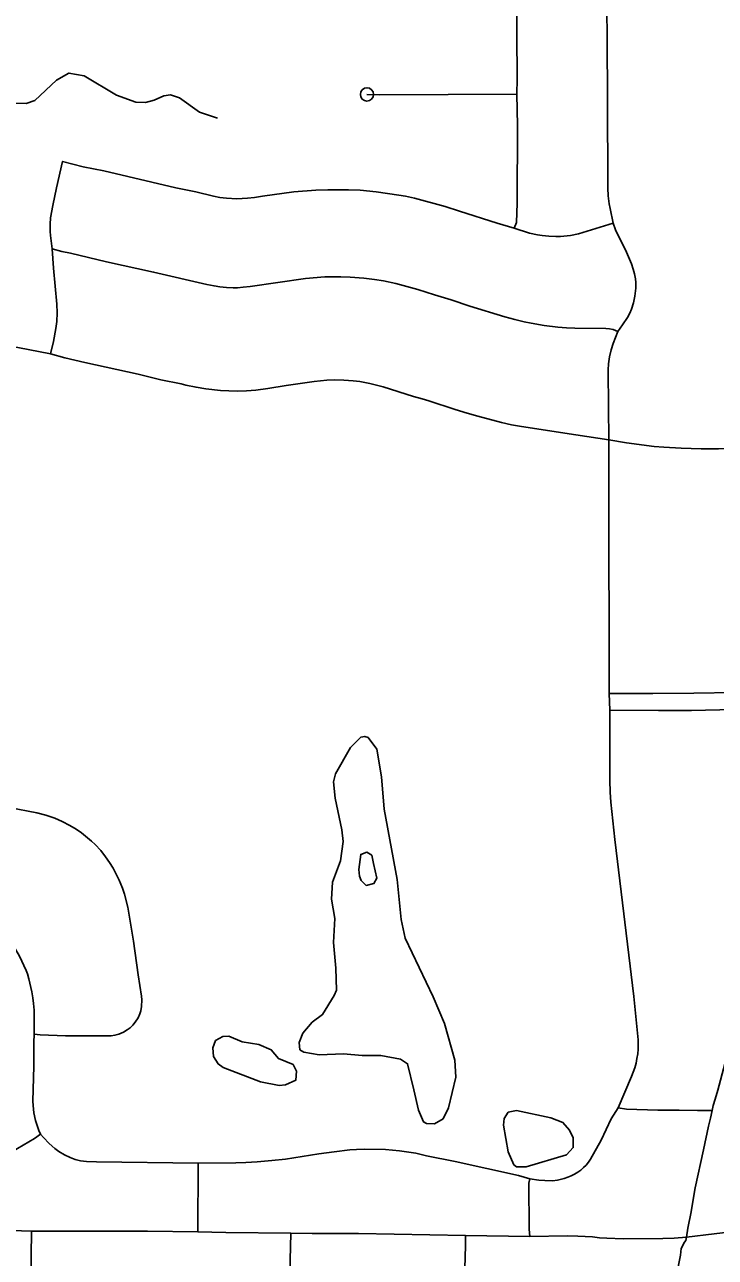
# Model space of a CAD drawing. Extents: x -19 to 366, y -4 to 359.
# Drawn here: x 147.247 to 147.741, y 192.955 to 193.836 of the extents above; entities that cross this region are included whole.
import ezdxf

# ---------------------------------------------------------------- set-up
doc = ezdxf.new("R2010")
doc.units = 0
for name, color, linetype in [('Level 33', 7, 'Continuous'), ('Level 35', 7, 'Continuous'), ('Level 60', 7, 'Continuous')]:
    doc.layers.add(name, color=color, linetype=linetype)

msp = doc.modelspace()

# ---------------------------------------------------------------- linework, layer by layer
at = {"layer": 'Level 33'}
for points in [[(147.59928, 193.7862), (147.59945, 193.79715), (147.5992, 193.8293), (147.59923, 193.85187), (147.599, 193.85725)], [(147.66809, 193.69405), (147.66579, 193.70446), (147.66522, 193.70769), (147.66452, 193.71359), (147.66422, 193.71889), (147.6641, 193.72525), (147.66376, 193.8302), (147.66328, 193.8563)], [(147.59928, 193.7862), (147.50103, 193.78575), (147.49205, 193.78599)], [(147.59736, 193.69048), (147.59895, 193.69456), (147.59943, 193.70829), (147.59957, 193.76371), (147.59928, 193.7862)], [(147.59736, 193.69048), (147.58513, 193.69397), (147.55807, 193.7025), (147.54804, 193.70584), (147.52605, 193.71176), (147.51964, 193.71324), (147.51478, 193.71409), (147.49863, 193.71633), (147.48711, 193.7175), (147.47874, 193.71785), (147.46396, 193.71785), (147.45549, 193.71751), (147.4398, 193.71636), (147.41742, 193.71327), (147.41157, 193.71222), (147.40676, 193.71174), (147.39898, 193.71143), (147.3916, 193.71182), (147.38682, 193.71241), (147.38227, 193.71328), (147.36972, 193.71625), (147.35542, 193.71933), (147.304, 193.73134), (147.28923, 193.73432), (147.27445, 193.73809), (147.27018, 193.71927), (147.26751, 193.70663), (147.26595, 193.69766), (147.26561, 193.69323), (147.26565, 193.68807), (147.26578, 193.68519), (147.26692, 193.67552)], [(147.66809, 193.69405), (147.64315, 193.6863), (147.63741, 193.6851), (147.63049, 193.68443), (147.62696, 193.68436), (147.62205, 193.68459), (147.61716, 193.6851), (147.61387, 193.68563), (147.60813, 193.68679), (147.59736, 193.69048)], [(147.67129, 193.61649), (147.67479, 193.6214), (147.67819, 193.62657), (147.67995, 193.62959), (147.68123, 193.63249), (147.68262, 193.63691), (147.68361, 193.64175), (147.68424, 193.64753), (147.68433, 193.65165), (147.68409, 193.65415), (147.68339, 193.65767), (147.68241, 193.66113), (147.68114, 193.66487), (147.67757, 193.67329), (147.66978, 193.68925), (147.66809, 193.69405)], [(147.26692, 193.67552), (147.2676, 193.66882), (147.268, 193.66177), (147.27045, 193.63596), (147.27061, 193.6298), (147.2703, 193.62357), (147.26974, 193.61874), (147.26803, 193.60942), (147.26595, 193.60053)], [(147.67129, 193.61649), (147.66796, 193.61786), (147.66541, 193.61838), (147.66284, 193.61866), (147.64053, 193.61885), (147.63474, 193.6191), (147.6285, 193.61963), (147.6188, 193.62083), (147.60949, 193.62244), (147.60434, 193.62348), (147.59781, 193.62502), (147.59062, 193.62705), (147.56564, 193.63474), (147.55219, 193.63924), (147.54027, 193.64279), (147.52841, 193.64661), (147.51267, 193.65085), (147.5039, 193.65274), (147.49748, 193.65368), (147.48971, 193.65455), (147.48004, 193.65528), (147.47336, 193.6556), (147.46765, 193.65567), (147.46197, 193.65553), (147.448, 193.65443), (147.4086, 193.64869), (147.40348, 193.64812), (147.39953, 193.64781), (147.39645, 193.64777), (147.39157, 193.64799), (147.38684, 193.64843), (147.3828, 193.64909), (147.37755, 193.65016), (147.33953, 193.65906), (147.30587, 193.66637), (147.28011, 193.67243), (147.27387, 193.6736), (147.26692, 193.67552)], [(147.66499, 193.5391), (147.6646, 193.56242), (147.66446, 193.58921), (147.66462, 193.59345), (147.66532, 193.59844), (147.6665, 193.60334), (147.66802, 193.60803), (147.67129, 193.61649)], [(147.26595, 193.60053), (147.24253, 193.60498), (147.22872, 193.60668), (147.21811, 193.60755), (147.2054, 193.60814), (147.19971, 193.60822), (147.19579, 193.60872)], [(147.66499, 193.5391), (147.63351, 193.54395), (147.61964, 193.54592), (147.60249, 193.54868), (147.59525, 193.54984), (147.58815, 193.55142), (147.57122, 193.55595), (147.56357, 193.5582), (147.55499, 193.56084), (147.53626, 193.56695), (147.53141, 193.56836), (147.52537, 193.57013), (147.50361, 193.57688), (147.49421, 193.57935), (147.4869, 193.58075), (147.48219, 193.58132), (147.47545, 193.58175), (147.46888, 193.58193), (147.46335, 193.58181), (147.45423, 193.58087), (147.441, 193.57891), (147.43435, 193.57793), (147.42125, 193.57582), (147.4125, 193.57471), (147.40593, 193.57423), (147.39933, 193.57399), (147.39326, 193.57406), (147.38731, 193.57441), (147.3768, 193.57563), (147.36993, 193.57664), (147.36256, 193.57829), (147.35927, 193.57902), (147.34476, 193.58195), (147.32844, 193.58596), (147.29034, 193.59444), (147.27603, 193.59776), (147.26595, 193.60053)], [(147.66528, 193.35779), (147.66486, 193.50535), (147.66499, 193.5391)], [(147.75313, 193.53307), (147.74332, 193.53261), (147.73086, 193.53255), (147.71671, 193.53307), (147.70425, 193.53382), (147.69739, 193.53442), (147.67746, 193.53706), (147.66499, 193.5391)], [(147.66528, 193.35779), (147.69635, 193.35775), (147.72576, 193.35795), (147.75492, 193.35854)], [(147.66564, 193.34576), (147.66528, 193.35779)], [(147.66564, 193.34576), (147.70053, 193.34564), (147.72393, 193.34573), (147.75416, 193.34623)], [(147.67159, 193.06167), (147.68118, 193.08399), (147.68241, 193.08711), (147.68347, 193.0903), (147.68435, 193.09355), (147.68503, 193.09684), (147.68555, 193.10016), (147.68587, 193.1035), (147.68599, 193.10686), (147.68593, 193.11022), (147.6828, 193.14123), (147.66928, 193.25337), (147.66633, 193.28014), (147.6659, 193.28715), (147.66568, 193.29548), (147.66564, 193.34576)], [(147.25424, 193.11434), (147.25841, 193.11374), (147.27668, 193.11316), (147.29551, 193.11316), (147.30466, 193.113), (147.30918, 193.1131), (147.31194, 193.11346), (147.31469, 193.11426), (147.31798, 193.11569), (147.32073, 193.11727), (147.32275, 193.1188), (147.3247, 193.12071), (147.32644, 193.12283), (147.3284, 193.12604), (147.32972, 193.12884), (147.33041, 193.13104), (147.33091, 193.13415), (147.33112, 193.1388), (147.33092, 193.14156), (147.32857, 193.15675), (147.32525, 193.18078), (147.32114, 193.205), (147.3187, 193.21426), (147.3172, 193.21864), (147.31482, 193.22447), (147.3128, 193.22874), (147.31057, 193.23284), (147.308, 193.23702), (147.30525, 193.24108), (147.30176, 193.24556), (147.29774, 193.2499), (147.29511, 193.25228), (147.28807, 193.25811), (147.28418, 193.2608), (147.27957, 193.26354), (147.27416, 193.26626), (147.26893, 193.26857), (147.26256, 193.27079), (147.25605, 193.27244), (147.23625, 193.27626)], [(147.73874, 193.05979), (147.73951, 193.06328), (147.74094, 193.06773), (147.74278, 193.07434), (147.74788, 193.09313), (147.74995, 193.10138), (147.75101, 193.10631), (147.75257, 193.1154), (147.75353, 193.12344), (147.75402, 193.14283), (147.75401, 193.14389), (147.75396, 193.1653), (147.7541, 193.21122), (147.75415, 193.21894), (147.75452, 193.27473)], [(147.15847, 193.24538), (147.16817, 193.23709), (147.18932, 193.22065), (147.20759, 193.2061), (147.21519, 193.20058), (147.22169, 193.19558), (147.2294, 193.18881), (147.23497, 193.18293), (147.23709, 193.18013), (147.241, 193.17446), (147.24358, 193.17004), (147.24848, 193.15975), (147.24936, 193.15736), (147.25038, 193.15387), (147.25256, 193.14449), (147.25325, 193.14035), (147.25373, 193.13625), (147.25407, 193.13134), (147.25424, 193.11434)], [(147.25424, 193.11434), (147.25402, 193.10829), (147.25384, 193.09151), (147.25329, 193.06632), (147.25336, 193.06324), (147.25401, 193.05806), (147.25514, 193.05268), (147.25751, 193.04548), (147.25875, 193.0428)], [(147.60838, 193.01095), (147.61478, 193.00997), (147.61908, 193.00959), (147.6246, 193.00953), (147.62835, 193.01), (147.6331, 193.01122), (147.63563, 193.01201), (147.63806, 193.01301), (147.64045, 193.0142), (147.6427, 193.01558), (147.64483, 193.01713), (147.64684, 193.01886), (147.6487, 193.02075), (147.6504, 193.02278), (147.65192, 193.02494), (147.6594, 193.03862), (147.66662, 193.05371), (147.67159, 193.06167)], [(147.73874, 193.05979), (147.72837, 193.05965), (147.71529, 193.05987), (147.69994, 193.0599), (147.67761, 193.06061), (147.67159, 193.06167)], [(147.7204, 192.96929), (147.72144, 192.97557), (147.72381, 192.98726), (147.72472, 192.99327), (147.72671, 193.00439), (147.73269, 193.03155), (147.73616, 193.04864), (147.73756, 193.0542), (147.73874, 193.05979)], [(147.25875, 193.0428), (147.25434, 193.03979), (147.24232, 193.03255), (147.23776, 193.02958), (147.23606, 193.02876), (147.23308, 193.02772), (147.22812, 193.02566), (147.22634, 193.02508), (147.22272, 193.02423), (147.2172, 193.02343), (147.21065, 193.02321), (147.19339, 193.02359), (147.17627, 193.02363), (147.16799, 193.02418)], [(147.25875, 193.0428), (147.26084, 193.04034), (147.2649, 193.03606), (147.26894, 193.03262), (147.27189, 193.03045), (147.27575, 193.02809), (147.27979, 193.0261), (147.2835, 193.02471), (147.28725, 193.02378), (147.2915, 193.02332), (147.29878, 193.02314), (147.37145, 193.02211)], [(147.37145, 193.02211), (147.39825, 193.02228), (147.40551, 193.02253), (147.41346, 193.02303), (147.42413, 193.02396), (147.43393, 193.02504), (147.45753, 193.02873), (147.46866, 193.03028), (147.4799, 193.03153), (147.48462, 193.03187), (147.4903, 193.03204), (147.5053, 193.03189), (147.51532, 193.03094), (147.527, 193.02919), (147.53468, 193.02742), (147.55499, 193.0232), (147.60031, 193.01314), (147.60838, 193.01095)], [(147.37109, 192.97304), (147.37145, 193.02211)], [(147.60838, 192.96968), (147.60797, 192.97481), (147.60779, 193.00766), (147.60838, 193.01095)], [(147.25223, 192.97358), (147.23799, 192.97386), (147.19776, 192.97426), (147.17923, 192.97386), (147.16689, 192.97389), (147.14888, 192.97414), (147.1298, 192.97469), (147.08397, 192.97464), (147.00776, 192.97549), (146.97375, 192.97528)], [(147.25014, 192.7239), (147.24938, 192.75012), (147.24926, 192.78476), (147.24989, 192.83101), (147.25013, 192.86512), (147.25171, 192.90233), (147.25167, 192.92667), (147.25181, 192.93772), (147.25223, 192.97358)], [(147.37109, 192.97304), (147.33508, 192.97354), (147.26746, 192.9734), (147.25223, 192.97358)], [(147.43772, 192.97215), (147.39114, 192.97263), (147.37109, 192.97304)], [(147.43772, 192.97215), (147.43683, 192.94326), (147.4368, 192.93243), (147.43587, 192.91193)], [(147.56249, 192.97049), (147.48604, 192.97185), (147.45281, 192.97183), (147.43772, 192.97215)], [(147.559, 192.71975), (147.5587, 192.73369), (147.55928, 192.76572), (147.55957, 192.79399), (147.56106, 192.85116), (147.56151, 192.86397), (147.56204, 192.87286), (147.56146, 192.90497), (147.56178, 192.92216), (147.56198, 192.94707), (147.56243, 192.96295), (147.56249, 192.97049)], [(147.60838, 192.96968), (147.56249, 192.97049)], [(147.7204, 192.96929), (147.71154, 192.96848), (147.70347, 192.96815), (147.67515, 192.96799), (147.66356, 192.96846), (147.65815, 192.96882), (147.65316, 192.96935), (147.64267, 192.96997), (147.63549, 192.9701), (147.60838, 192.96968)], [(147.7907, 192.97438), (147.78264, 192.97475), (147.77688, 192.97475), (147.75988, 192.97404), (147.7204, 192.96929)], [(147.68059, 192.71928), (147.68118, 192.7865), (147.68166, 192.83915), (147.68245, 192.85004), (147.68343, 192.8583), (147.68407, 192.86164), (147.68557, 192.8677), (147.68673, 192.87177), (147.68823, 192.87611), (147.69203, 192.88515), (147.69926, 192.90077), (147.70494, 192.91452), (147.70673, 192.91952), (147.70953, 192.92866), (147.7121, 192.93796), (147.71474, 192.94923), (147.71609, 192.95634), (147.71673, 192.96108), (147.71909, 192.96561), (147.71992, 192.96691), (147.7204, 192.96929)]]:
    msp.add_lwpolyline(points, dxfattribs=at)
msp.add_circle((147.49205, 193.78599), 0.00473, dxfattribs=at)
at = {"layer": 'Level 35'}
for points in [[(147.15106, 193.80431), (147.15508, 193.79979), (147.16043, 193.79509), (147.16651, 193.79287), (147.1766, 193.78745), (147.17928, 193.78406), (147.17911, 193.78273), (147.20698, 193.78031), (147.24848, 193.77952), (147.25471, 193.78166), (147.27012, 193.7962), (147.27898, 193.8012), (147.2898, 193.79921), (147.31304, 193.78556), (147.32691, 193.78055), (147.33373, 193.78023), (147.33997, 193.7818), (147.34677, 193.78489), (147.35169, 193.78569), (147.35815, 193.78347), (147.37226, 193.77334), (147.38518, 193.7689)], [(147.46971, 193.16139), (147.46822, 193.17977), (147.46902, 193.19703), (147.46662, 193.21086), (147.46746, 193.223), (147.4732, 193.23822), (147.47498, 193.25189), (147.47414, 193.26042), (147.46921, 193.28295), (147.46816, 193.2947), (147.46944, 193.3004), (147.48026, 193.31927), (147.48759, 193.32653), (147.49042, 193.32713), (147.49289, 193.32639), (147.49922, 193.31791), (147.50242, 193.29821), (147.50433, 193.27509), (147.51368, 193.22491), (147.51658, 193.19629), (147.51935, 193.18285), (147.53942, 193.14092), (147.54736, 193.12183), (147.55479, 193.09572), (147.55546, 193.08358), (147.55035, 193.06154), (147.54644, 193.05373), (147.54041, 193.05027), (147.53453, 193.05041), (147.53244, 193.05153), (147.52877, 193.05984), (147.5256, 193.07461), (147.52108, 193.09316), (147.51594, 193.09653), (147.5019, 193.09907), (147.48863, 193.09896)], [(147.49671, 193.23633), (147.49552, 193.2422), (147.49191, 193.24426), (147.48756, 193.24271), (147.48633, 193.23208), (147.48675, 193.22715)], [(147.48675, 193.22715), (147.48792, 193.22412), (147.49155, 193.22055), (147.49703, 193.22192), (147.49908, 193.22573), (147.49671, 193.23633)], [(147.48863, 193.09896), (147.47536, 193.10017), (147.45794, 193.09946), (147.44693, 193.10145), (147.44407, 193.10314), (147.44365, 193.10825), (147.44624, 193.1151), (147.45281, 193.12274), (147.46034, 193.12831), (147.46855, 193.14184), (147.47022, 193.14565), (147.46971, 193.16139)], [(147.38924, 193.09035), (147.3858, 193.09298), (147.38235, 193.09826), (147.38191, 193.10452), (147.38376, 193.10965), (147.38904, 193.11254), (147.3934, 193.11296), (147.40291, 193.10886), (147.41467, 193.10687), (147.42361, 193.10297), (147.42878, 193.09694), (147.43924, 193.09248), (147.44174, 193.08776), (147.44123, 193.08149), (147.43387, 193.07802), (147.42933, 193.0776), (147.41604, 193.08015)], [(147.41604, 193.08015), (147.38924, 193.09035)], [(147.58968, 193.04916), (147.59002, 193.05391), (147.59301, 193.05848), (147.59887, 193.05967), (147.62355, 193.05457), (147.6321, 193.05104), (147.63689, 193.04576), (147.6394, 193.0401), (147.63946, 193.03327), (147.63477, 193.02792), (147.60585, 193.01952), (147.59884, 193.01946), (147.59713, 193.02097), (147.59288, 193.03022)], [(147.58968, 193.04916), (147.59288, 193.03022)]]:
    msp.add_lwpolyline(points, dxfattribs=at)
at = {"layer": 'Level 60'}
for points in [[(154.11585, 1.87092), (153.9063, 10.48743), (153.69602, 19.10409), (153.48501, 27.72087), (153.27327, 36.3378), (153.0608, 44.95486), (152.84759, 53.57206), (152.63366, 62.1894), (152.419, 70.80688), (152.20362, 79.42449), (151.98751, 88.04225), (151.77068, 96.66014), (151.55312, 105.27817), (151.33484, 113.89634), (151.11584, 122.51465), (150.89612, 131.13311), (150.67568, 139.7517), (150.45452, 148.37043), (150.23264, 156.98931), (150.01005, 165.60832), (149.78674, 174.22748), (149.56272, 182.84677), (149.33799, 191.46621), (149.11254, 200.0858), (148.88638, 208.70552), (148.65952, 217.32539), (148.43194, 225.9454), (148.20366, 234.56555), (147.97466, 243.18584), (147.74497, 251.80628), (147.51457, 260.42687), (147.28346, 269.04759), (147.05165, 277.66846), (146.81914, 286.28948), (146.58593, 294.91064), (146.35202, 303.53194), (146.11742, 312.15339), (145.88211, 320.77499), (145.64611, 329.39673), (145.40941, 338.01861), (145.17202, 346.64065)], [(0, 189.51617), (7.11214, 189.52059), (14.22427, 189.53386), (21.33637, 189.55597), (28.44845, 189.58693), (35.56048, 189.62672), (42.67245, 189.67537), (49.78436, 189.73285), (56.89619, 189.79918), (64.00793, 189.87436), (71.11958, 189.95838), (78.23111, 190.05124), (85.34253, 190.15294), (92.45381, 190.26349), (99.56495, 190.38288), (106.67593, 190.51112), (113.78675, 190.6482), (120.89739, 190.79412), (128.00785, 190.94888), (135.11811, 191.11248), (142.22816, 191.28493), (149.33799, 191.46621), (156.44759, 191.65634), (163.55694, 191.85531), (170.66605, 192.06312), (177.77489, 192.27977), (184.88345, 192.50526), (191.99173, 192.73959), (199.09971, 192.98276), (206.20739, 193.23477), (213.31474, 193.49561), (220.42177, 193.7653), (227.52845, 194.04382), (234.63479, 194.33118), (241.74076, 194.62738), (248.84635, 194.93241), (255.95157, 195.24628), (263.05638, 195.56898), (270.16079, 195.90052), (277.26478, 196.24089), (284.36834, 196.5901), (291.47147, 196.94814), (298.57414, 197.31501), (305.67635, 197.69072), (312.77809, 198.07525), (319.87934, 198.46862), (326.9801, 198.87082), (334.08035, 199.28185), (341.18009, 199.7017)]]:
    msp.add_spline(points, degree=3, dxfattribs=at)

doc.saveas('drawing.dxf')
